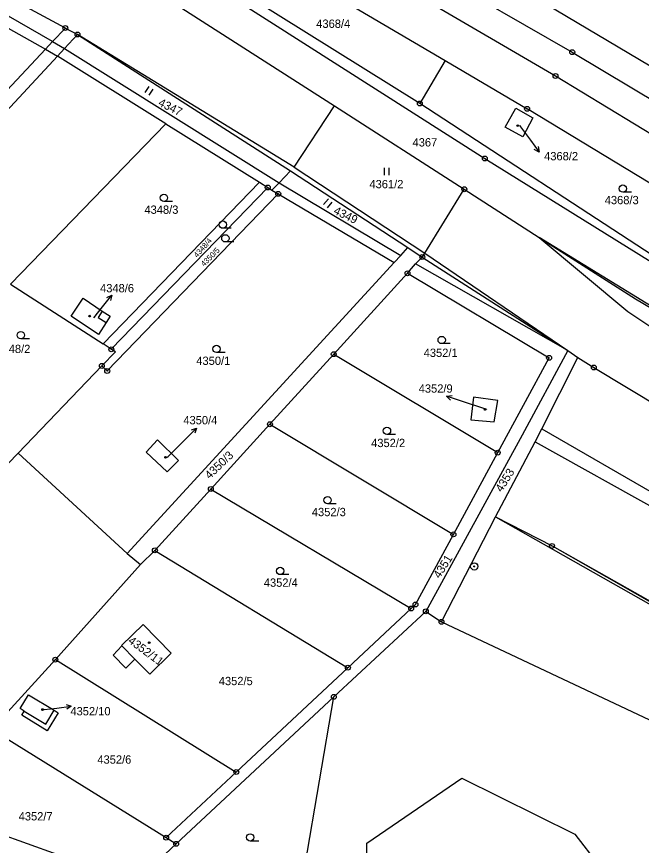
# Model space of a CAD drawing. Extents: x -593183 to -588034, y -1130415 to -1124994.
# Drawn here: x -589525.7 to -589397.8, y -1128985.4 to -1128815.7 of the extents above; entities that cross this region are included whole.
import ezdxf

# ---------------------------------------------------------------- set-up
doc = ezdxf.new("R2010")
doc.units = 0
for name, color, linetype in [('Vrstva 1', 7, 'Continuous'), ('Vrstva 16', 7, 'Continuous'), ('Vrstva 18', 7, 'Continuous'), ('Vrstva 19', 7, 'Continuous'), ('Vrstva 24', 7, 'Continuous'), ('Vrstva 25', 7, 'Continuous'), ('Vrstva 4', 7, 'Continuous')]:
    doc.layers.add(name, color=color, linetype=linetype)

msp = doc.modelspace()

# ---------------------------------------------------------------- linework, layer by layer
at = {"layer": 'Vrstva 1'}
for p, q in [((-589533.04, -1128753.44), (-589411.99, -1128823)), ((-589537.12, -1128756.61), (-589415.4, -1128827.87)), ((-589481.57, -1128799.06), (-589438.01, -1128824.71)), ((-589498.79, -1128800.83), (-589429.88, -1128844.75)), ((-589502.59, -1128807.09), (-589460.68, -1128833.98)), ((-589443.19, -1128833.49), (-589486.08, -1128806.72)), ((-589317.39, -1128872.69), (-589422.21, -1128810.3)), ((-589539.82, -1128811.2), (-589519.81, -1128822.4)), ((-589515.74, -1128818.05), (-589526.36, -1128812.34)), ((-589518.35, -1128820.84), (-589515.74, -1128818.05)), ((-589513.26, -1128819.38), (-589515.91, -1128822.24)), ((-589515.74, -1128818.05), (-589513.26, -1128819.38)), ((-589468.94, -1128846.55), (-589513.26, -1128819.38)), ((-589513.26, -1128819.38), (-589469.64, -1128847.27)), ((-589519.81, -1128822.4), (-589518.35, -1128820.84)), ((-589519.81, -1128822.4), (-589537.72, -1128841.5)), ((-589515.91, -1128822.24), (-589517.34, -1128823.78)), ((-589411.99, -1128823), (-589316.27, -1128880.52)), ((-589517.34, -1128823.78), (-589579.48, -1128890.74)), ((-589495.2, -1128837.63), (-589517.34, -1128823.78)), ((-589438.01, -1128824.71), (-589443.19, -1128833.49)), ((-589438.01, -1128824.71), (-589421.23, -1128834.6)), ((-589415.4, -1128827.87), (-589319.73, -1128885.91)), ((-589468.94, -1128846.55), (-589460.68, -1128833.98)), ((-589460.68, -1128833.98), (-589434.08, -1128851.05)), ((-589375.26, -1128877.91), (-589443.19, -1128833.49)), ((-589425.69, -1128838.32), (-589423.54, -1128834.43)), ((-589423.54, -1128834.43), (-589420.07, -1128836.42)), ((-589368.41, -1128866.61), (-589421.23, -1128834.6)), ((-589420.07, -1128836.42), (-589422.11, -1128840.3)), ((-589526.94, -1128870.51), (-589495.2, -1128837.63)), ((-589495.2, -1128837.63), (-589476.02, -1128849.62)), ((-589422.11, -1128840.3), (-589425.69, -1128838.32)), ((-589429.88, -1128844.75), (-589375.64, -1128878.53)), ((-589472, -1128849.71), (-589469.64, -1128847.27)), ((-589469.64, -1128847.27), (-589445.62, -1128863.01)), ((-589508.03, -1128882.71), (-589476.02, -1128849.62)), ((-589476.02, -1128849.62), (-589474.31, -1128850.69)), ((-589473.46, -1128851.22), (-589472, -1128849.71)), ((-589506.34, -1128883.81), (-589474.31, -1128850.69)), ((-589474.31, -1128850.69), (-589473.46, -1128851.22)), ((-589473.46, -1128851.22), (-589472.17, -1128851.98)), ((-589442.19, -1128864.13), (-589434.08, -1128851.05)), ((-589434.08, -1128851.05), (-589418.76, -1128860.96)), ((-589472.17, -1128851.98), (-589507.17, -1128888.25)), ((-589472.17, -1128851.98), (-589448.41, -1128866.05)), ((-589373.42, -1128888.75), (-589418.76, -1128860.96)), ((-589418.76, -1128860.96), (-589400.58, -1128876.07)), ((-589447.06, -1128864.58), (-589445.62, -1128863.01)), ((-589445.62, -1128863.01), (-589442.69, -1128864.93)), ((-589448.41, -1128866.05), (-589447.06, -1128864.58)), ((-589444.1, -1128866.35), (-589442.69, -1128864.93)), ((-589442.69, -1128864.93), (-589442.19, -1128864.13)), ((-589442.69, -1128864.93), (-589415.15, -1128882.66)), ((-589448.41, -1128866.05), (-589503.1, -1128925.62)), ((-589445.72, -1128868.25), (-589444.1, -1128866.35)), ((-589460.81, -1128884.81), (-589445.72, -1128868.25)), ((-589445.72, -1128868.25), (-589416.73, -1128885.57)), ((-589526.94, -1128870.51), (-589508.03, -1128882.71)), ((-589514.58, -1128877.02), (-589512.1, -1128873.33)), ((-589512.1, -1128873.33), (-589508.21, -1128876)), ((-589508.96, -1128880.8), (-589514.58, -1128877.02)), ((-589508.21, -1128876), (-589506.58, -1128877.03)), ((-589506.58, -1128877.03), (-589507.42, -1128878.36)), ((-589400.58, -1128876.07), (-589375.84, -1128892.66)), ((-589507.42, -1128878.36), (-589508.96, -1128880.8)), ((-589506.34, -1128883.81), (-589508.03, -1128882.71)), ((-589505.51, -1128884.34), (-589506.34, -1128883.81)), ((-589412.88, -1128884.07), (-589422.22, -1128901.41)), ((-589415.15, -1128882.66), (-589412.88, -1128884.07)), ((-589412.88, -1128884.07), (-589410.84, -1128885.46)), ((-589505.51, -1128884.34), (-589508.27, -1128887.21)), ((-589473.87, -1128899.15), (-589460.81, -1128884.81)), ((-589460.81, -1128884.81), (-589427.24, -1128904.96)), ((-589427.24, -1128904.96), (-589416.73, -1128885.57)), ((-589418.24, -1128900.08), (-589410.84, -1128885.46)), ((-589410.84, -1128885.46), (-589407.58, -1128887.53)), ((-589508.27, -1128887.21), (-589525.43, -1128905.04)), ((-589507.17, -1128888.25), (-589508.27, -1128887.21)), ((-589407.58, -1128887.53), (-589347.21, -1128923.92)), ((-589432.17, -1128893.63), (-589432.77, -1128898.27)), ((-589427.24, -1128894.27), (-589432.17, -1128893.63)), ((-589427.99, -1128898.69), (-589427.24, -1128894.27)), ((-589485.97, -1128912.42), (-589473.87, -1128899.15)), ((-589473.87, -1128899.15), (-589436.31, -1128921.7)), ((-589432.77, -1128898.27), (-589427.99, -1128898.69)), ((-589419.6, -1128902.76), (-589418.24, -1128900.08)), ((-589418.24, -1128900.08), (-589354.7, -1128936.76)), ((-589496.88, -1128902.33), (-589499.23, -1128904.86)), ((-589492.57, -1128906.58), (-589496.88, -1128902.33)), ((-589422.22, -1128901.41), (-589441.96, -1128937.45)), ((-589427.73, -1128918.09), (-589419.6, -1128902.76)), ((-589419.6, -1128902.76), (-589353.61, -1128939.56)), ((-589525.43, -1128905.04), (-589537.07, -1128916.95)), ((-589525.43, -1128905.04), (-589503.1, -1128925.62)), ((-589499.23, -1128904.86), (-589494.89, -1128908.9)), ((-589436.31, -1128921.7), (-589427.24, -1128904.96)), ((-589494.89, -1128908.9), (-589492.57, -1128906.58)), ((-589497.41, -1128924.97), (-589485.97, -1128912.42)), ((-589485.97, -1128912.42), (-589444.96, -1128936.86)), ((-589438.74, -1128939.59), (-589427.73, -1128918.09)), ((-589427.73, -1128918.09), (-589363.57, -1128954.52)), ((-589427.73, -1128918.09), (-589416.13, -1128924.06)), ((-589444.08, -1128936.04), (-589436.31, -1128921.7)), ((-589416.13, -1128924.06), (-589363.36, -1128954.18)), ((-589503.1, -1128925.62), (-589500.33, -1128927.87)), ((-589500.33, -1128927.87), (-589497.41, -1128924.97)), ((-589497.41, -1128924.97), (-589457.91, -1128948.98)), ((-589517.79, -1128947.34), (-589500.33, -1128927.87)), ((-589444.96, -1128936.86), (-589444.08, -1128936.04)), ((-589441.96, -1128937.45), (-589460.78, -1128954.94)), ((-589457.91, -1128948.98), (-589444.96, -1128936.86)), ((-589441.96, -1128937.45), (-589438.74, -1128939.59)), ((-589438.74, -1128939.59), (-589370.06, -1128972)), ((-589499.84, -1128940.13), (-589504.23, -1128944.44)), ((-589494.08, -1128946.02), (-589499.84, -1128940.13)), ((-589504.16, -1128944.51), (-589505.96, -1128946.39)), ((-589504.23, -1128944.44), (-589504.16, -1128944.51)), ((-589505.96, -1128946.39), (-589503.37, -1128949.06)), ((-589498.46, -1128950.31), (-589494.08, -1128946.02)), ((-589530.8, -1128961.61), (-589517.79, -1128947.34)), ((-589517.79, -1128947.34), (-589480.75, -1128970.34)), ((-589503.37, -1128949.06), (-589501.5, -1128947.22)), ((-589501.5, -1128947.22), (-589498.46, -1128950.31)), ((-589480.75, -1128970.34), (-589457.91, -1128948.98)), ((-589525.01, -1128957.34), (-589523.26, -1128954.53)), ((-589523.26, -1128954.53), (-589518.02, -1128957.69)), ((-589493.06, -1128985.04), (-589460.78, -1128954.94)), ((-589468.85, -1129001.94), (-589460.78, -1128954.94)), ((-589524.16, -1128957.86), (-589525.01, -1128957.34)), ((-589524.68, -1128958.71), (-589524.16, -1128957.86)), ((-589519.48, -1128961.92), (-589524.68, -1128958.71)), ((-589517.18, -1128958.2), (-589519.48, -1128961.92)), ((-589518.02, -1128957.69), (-589517.18, -1128958.2)), ((-589530.8, -1128961.61), (-589495.11, -1128983.77)), ((-589495.11, -1128983.77), (-589480.75, -1128970.34)), ((-589454.03, -1128984.9), (-589434.59, -1128971.61)), ((-589434.59, -1128971.61), (-589411.47, -1128983.09)), ((-589495.11, -1128983.77), (-589493.06, -1128985.04)), ((-589411.47, -1128983.09), (-589405.29, -1128990.99)), ((-589501.19, -1128992.62), (-589493.06, -1128985.04)), ((-589454.12, -1128999.63), (-589454.03, -1128984.9))]:
    msp.add_line(p, q, dxfattribs=at)
at = {"layer": 'Vrstva 16'}
for p, q in [((-589422.8, -1128838.03), (-589420.55, -1128841.03)), ((-589509.94, -1128877.4), (-589508.12, -1128875.1)), ((-589429.5, -1128896.12), (-589434.85, -1128894.37)), ((-589494.88, -1128905.93), (-589491.01, -1128902.06)), ((-589520.05, -1128957.56), (-589517.51, -1128957.24))]:
    msp.add_line(p, q, dxfattribs=at)
at = {"layer": 'Vrstva 24'}
for centre, radius in [((-589515.74, -1128818.05), 0.5), ((-589515.74, -1128818.05), 0.0327), ((-589513.26, -1128819.38), 0.5), ((-589513.26, -1128819.38), 0.0327), ((-589411.99, -1128823), 0.5), ((-589411.99, -1128823), 0.0327), ((-589415.4, -1128827.87), 0.5), ((-589415.4, -1128827.87), 0.0327), ((-589443.19, -1128833.49), 0.5), ((-589443.19, -1128833.49), 0.0327), ((-589421.23, -1128834.6), 0.5), ((-589421.23, -1128834.6), 0.0327), ((-589429.88, -1128844.75), 0.5), ((-589429.88, -1128844.75), 0.0327), ((-589474.31, -1128850.69), 0.5), ((-589474.31, -1128850.69), 0.0327), ((-589472.17, -1128851.98), 0.5), ((-589434.08, -1128851.05), 0.5), ((-589434.08, -1128851.05), 0.0327), ((-589472.17, -1128851.98), 0.0327), ((-589442.69, -1128864.93), 0.5), ((-589442.69, -1128864.93), 0.0327), ((-589445.72, -1128868.25), 0.5), ((-589445.72, -1128868.25), 0.0327), ((-589506.34, -1128883.81), 0.5), ((-589506.34, -1128883.81), 0.0327), ((-589460.81, -1128884.81), 0.5), ((-589460.81, -1128884.81), 0.0327), ((-589416.73, -1128885.57), 0.5), ((-589416.73, -1128885.57), 0.0327), ((-589508.27, -1128887.21), 0.5), ((-589508.27, -1128887.21), 0.0327), ((-589407.58, -1128887.53), 0.5), ((-589407.58, -1128887.53), 0.0327), ((-589507.17, -1128888.25), 0.5), ((-589507.17, -1128888.25), 0.0327), ((-589473.87, -1128899.15), 0.5), ((-589473.87, -1128899.15), 0.0327), ((-589427.24, -1128904.96), 0.5), ((-589427.24, -1128904.96), 0.0327), ((-589485.97, -1128912.42), 0.5), ((-589485.97, -1128912.42), 0.0327), ((-589436.31, -1128921.7), 0.5), ((-589436.31, -1128921.7), 0.0327), ((-589497.41, -1128924.97), 0.5), ((-589416.13, -1128924.06), 0.5), ((-589416.13, -1128924.06), 0.0327), ((-589497.41, -1128924.97), 0.0327), ((-589432.04, -1128928.25), 0.75), ((-589432.04, -1128928.25), 0.0903), ((-589444.96, -1128936.86), 0.5), ((-589444.08, -1128936.04), 0.5), ((-589444.08, -1128936.04), 0.0327), ((-589444.96, -1128936.86), 0.0327), ((-589441.96, -1128937.45), 0.5), ((-589441.96, -1128937.45), 0.0327), ((-589438.74, -1128939.59), 0.5), ((-589438.74, -1128939.59), 0.0327), ((-589517.79, -1128947.34), 0.5), ((-589517.79, -1128947.34), 0.0327), ((-589457.91, -1128948.98), 0.5), ((-589457.91, -1128948.98), 0.0327), ((-589460.78, -1128954.94), 0.5), ((-589460.78, -1128954.94), 0.0327), ((-589480.75, -1128970.34), 0.5), ((-589480.75, -1128970.34), 0.0327), ((-589495.11, -1128983.77), 0.5), ((-589495.11, -1128983.77), 0.0327), ((-589493.06, -1128985.04), 0.5), ((-589493.06, -1128985.04), 0.0327)]:
    msp.add_circle(centre, radius, dxfattribs=at)
at = {"layer": 'Vrstva 25'}
for p, q in [((-589498.63, -1128830), (-589499.47, -1128831.25)), ((-589498.62, -1128831.82), (-589497.78, -1128830.57)), ((-589420.55, -1128841.03), (-589418.75, -1128843.43)), ((-589450.49, -1128846.64), (-589450.49, -1128848.14)), ((-589449.47, -1128848.14), (-589449.47, -1128846.64)), ((-589399.89, -1128851.67), (-589401.64, -1128851.67)), ((-589493.81, -1128853.57), (-589495.56, -1128853.57)), ((-589461.89, -1128853.03), (-589462.87, -1128854.16)), ((-589462.09, -1128854.83), (-589461.11, -1128853.7)), ((-589481.77, -1128859.05), (-589483.52, -1128859.05)), ((-589481.24, -1128861.85), (-589482.99, -1128861.85)), ((-589508.12, -1128875.1), (-589506.26, -1128872.75)), ((-589523.11, -1128881.68), (-589524.86, -1128881.68)), ((-589436.96, -1128882.66), (-589438.71, -1128882.66)), ((-589483.06, -1128884.49), (-589484.81, -1128884.49)), ((-589434.85, -1128894.37), (-589437.7, -1128893.44)), ((-589491.01, -1128902.06), (-589488.89, -1128899.94)), ((-589448.16, -1128901.24), (-589449.91, -1128901.24)), ((-589460.31, -1128915.45), (-589462.06, -1128915.45)), ((-589470.01, -1128929.94), (-589471.76, -1128929.94)), ((-589517.51, -1128957.24), (-589514.53, -1128956.86)), ((-589476.17, -1128984.47), (-589477.92, -1128984.47))]:
    msp.add_line(p, q, dxfattribs=at)
for points in [[(-589418.95, -1128842.33), (-589418.75, -1128843.43), (-589419.75, -1128842.93)], [(-589507.27, -1128873.22), (-589506.26, -1128872.75), (-589506.49, -1128873.84)], [(-589436.91, -1128894.22), (-589437.7, -1128893.44), (-589436.6, -1128893.27)], [(-589489.95, -1128900.29), (-589488.89, -1128899.94), (-589489.24, -1128901)], [(-589515.59, -1128956.49), (-589514.53, -1128956.86), (-589515.46, -1128957.49)]]:
    msp.add_lwpolyline(points, dxfattribs=at)
for centre, radius in [((-589423.15, -1128838.03), 0.175), ((-589423.15, -1128838.03), 0.15), ((-589401.64, -1128850.92), 0.75), ((-589495.56, -1128852.82), 0.75), ((-589483.52, -1128858.3), 0.75), ((-589482.99, -1128861.1), 0.75), ((-589510.76, -1128877.01), 0.175), ((-589510.76, -1128877.01), 0.15), ((-589524.86, -1128880.93), 0.75), ((-589438.71, -1128881.91), 0.75), ((-589484.81, -1128883.74), 0.75), ((-589429.85, -1128896.12), 0.175), ((-589429.85, -1128896.12), 0.15), ((-589449.91, -1128900.49), 0.75), ((-589495.23, -1128905.93), 0.175), ((-589495.23, -1128905.93), 0.15), ((-589462.06, -1128914.7), 0.75), ((-589471.76, -1128929.19), 0.75), ((-589498.58, -1128943.85), 0.175), ((-589498.58, -1128943.85), 0.15), ((-589520.4, -1128957.56), 0.175), ((-589520.4, -1128957.56), 0.15), ((-589477.92, -1128983.72), 0.75)]:
    msp.add_circle(centre, radius, dxfattribs=at)
at = {"layer": 'Vrstva 4'}
for p, q in [((-589518.35, -1128820.84), (-589538.13, -1128809.46)), ((-589518.35, -1128820.84), (-589515.91, -1128822.24)), ((-589519.81, -1128822.4), (-589517.34, -1128823.78)), ((-589515.91, -1128822.24), (-589472, -1128849.71)), ((-589468.94, -1128846.55), (-589442.19, -1128864.13)), ((-589472, -1128849.71), (-589447.06, -1128864.58)), ((-589418.76, -1128860.96), (-589399.05, -1128873.49)), ((-589442.19, -1128864.13), (-589412.88, -1128884.07)), ((-589412.88, -1128884.07), (-589444.1, -1128866.35)), ((-589399.05, -1128873.49), (-589373.42, -1128888.75)), ((-589508.21, -1128876), (-589509.05, -1128877.33)), ((-589509.05, -1128877.33), (-589507.42, -1128878.36)), ((-589416.13, -1128924.06), (-589363.2, -1128953.93)), ((-589504.16, -1128944.51), (-589501.5, -1128947.22)), ((-589524.16, -1128957.86), (-589519.75, -1128960.54)), ((-589519.75, -1128960.54), (-589518.02, -1128957.69)), ((-589545.08, -1128977.29), (-589506.04, -1128991.22))]:
    msp.add_line(p, q, dxfattribs=at)

# ---------------------------------------------------------------- texts
at = {"layer": 'Vrstva 16'}
for s, p in [('4368/2', (-589417.75, -1128845.13)), ('4348/6', (-589508.64, -1128872.15)), ('4352/9', (-589443.42, -1128892.69)), ('4350/4', (-589491.59, -1128899.17)), ('4352/10', (-589514.71, -1128958.74))]:
    msp.add_text(s, height=1.7, dxfattribs=at).set_placement(p)
at = {"layer": 'Vrstva 18'}
for s, p in [('4368/4', (-589464.39, -1128818.02)), ('4367', (-589444.68, -1128842.3)), ('4361/2', (-589453.5, -1128850.85)), ('4368/3', (-589405.34, -1128854.12)), ('4348/3', (-589499.56, -1128856.08)), ('4348/2', (-589529.86, -1128884.58)), ('4352/1', (-589442.4, -1128885.38)), ('4350/1', (-589488.94, -1128887.01)), ('4352/2', (-589453.15, -1128903.83)), ('4352/3', (-589465.29, -1128917.97)), ('4352/4', (-589475.12, -1128932.42)), ('4352/5', (-589484.34, -1128952.56)), ('4352/6', (-589509.19, -1128968.63)), ('4352/7', (-589525.3, -1128980.25))]:
    msp.add_text(s, height=1.7, dxfattribs=at).set_placement(p)
for s, height, rotation, p in [('4347', 1.7, 333.421, (-589496.87, -1128833.86)), ('4349', 1.7, 333.7989, (-589460.99, -1128855.98)), ('4348/4', 1.14, 48.1967, (-589488.76, -1128865.14)), ('4350/5', 1.14, 45.009, (-589487.34, -1128866.96)), ('4350/3', 1.7, 43.7152, (-589486.22, -1128910.5)), ('4353', 1.7, 57.8443, (-589426.42, -1128913.18)), ('4351', 1.7, 57.4806, (-589439.14, -1128930.85))]:
    msp.add_text(s, height=height, rotation=rotation, dxfattribs=at).set_placement(p)
at = {"layer": 'Vrstva 19'}
for s, p in [('4368/2', (-589422.8, -1128838.03)), ('4348/6', (-589509.94, -1128877.4)), ('4352/9', (-589429.5, -1128896.12)), ('4350/4', (-589494.88, -1128905.93)), ('4352/10', (-589520.05, -1128957.56))]:
    msp.add_text(s, height=0.1, dxfattribs=at).set_placement(p)
msp.add_text('4352/11', height=1.7, rotation=323.5144, dxfattribs=at).set_placement((-589503.04, -1128943.79))

doc.saveas('drawing.dxf')
